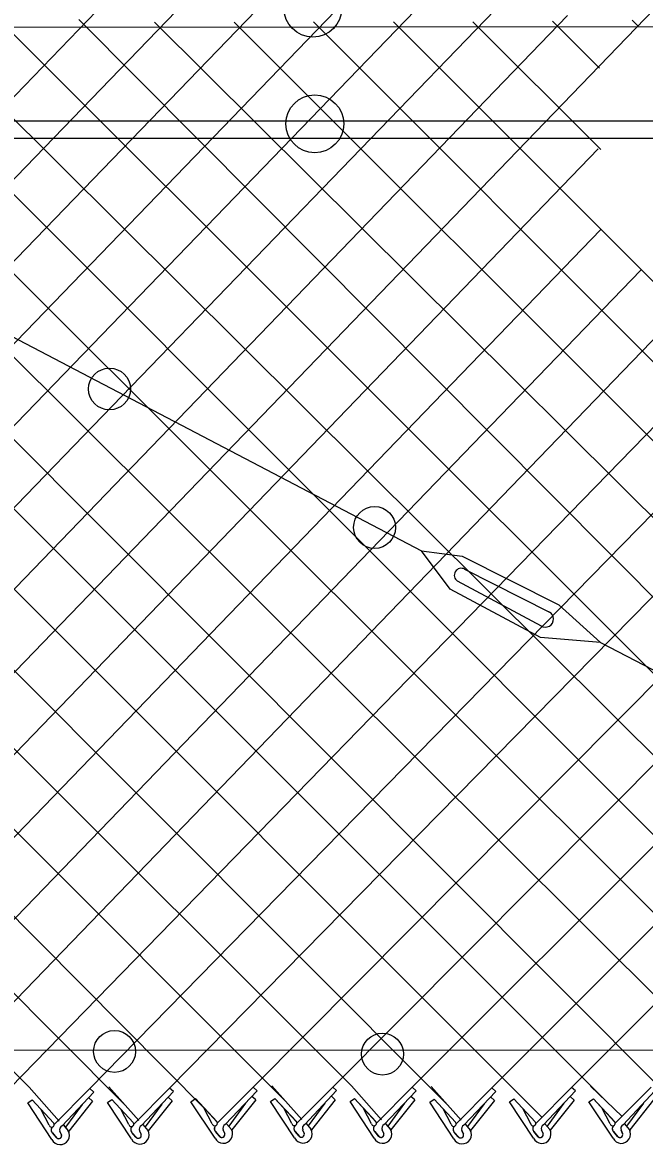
# Model space of a CAD drawing. Extents: x 0 to 1270, y 0 to 830.
# Drawn here: x 1044.9 to 1076.4, y 379.4 to 436.1 of the extents above; entities that cross this region are included whole.
import ezdxf

# ---------------------------------------------------------------- set-up
doc = ezdxf.new("R2010")
doc.units = 0
doc.layers.add('sb_Chainlink Fence', color=7, linetype='Continuous')
doc.layers.add('sb_Existing Structural Steel', color=7, linetype='Continuous')

msp = doc.modelspace()

# ---------------------------------------------------------------- linework, layer by layer
at = {"layer": 'sb_Chainlink Fence'}
for p, q in [((1044.256, 382.248), (1098.445, 437.888)), ((1048.287, 382.219), (1102.547, 437.615)), ((1052.315, 382.241), (1106.711, 437.544)), ((1056.544, 382.282), (1111.127, 437.209)), ((1060.571, 382.293), (1115.159, 437.067)), ((995.922, 382.227), (1048.626, 436.704)), ((999.953, 382.197), (1052.655, 436.703)), ((1003.982, 382.22), (1056.681, 436.721)), ((1008.008, 382.223), (1060.72, 436.718)), ((1012.023, 382.225), (1064.747, 436.729)), ((1016.05, 382.235), (1068.774, 436.758)), ((1020.077, 382.227), (1072.455, 436.486)), ((1024.108, 382.197), (1076.833, 436.807)), ((1039.188, 436.446), (1094.487, 381.494)), ((1040.228, 382.257), (1093.004, 436.872)), ((991.471, 436.085), (1045.215, 382.282)), ((995.499, 436.084), (1050.002, 381.45)), ((999.526, 436.102), (1054.165, 381.12)), ((1003.616, 436.109), (1058.258, 381.502)), ((1007.643, 436.119), (1061.526, 382.348)), ((1011.67, 436.148), (1066.316, 381.464)), ((1015.701, 436.199), (1070.371, 381.556)), ((1019.729, 436.198), (1074.415, 381.576)), ((1031.622, 436.195), (1085.642, 382.286)), ((1035.648, 436.213), (1090.432, 381.402)), ((1043.689, 436.242), (1098.531, 381.514)), ((1047.716, 436.271), (1102.424, 381.3)), ((1051.55, 436.141), (1087.218, 400.727)), ((1055.579, 436.14), (1089.078, 402.691)), ((1059.605, 436.158), (1091.036, 404.701)), ((1063.644, 436.155), (1093.051, 406.762)), ((1067.671, 436.166), (1074.138, 429.701)), ((1071.698, 436.195), (1074.07, 433.823)), ((1075.729, 436.246), (1076, 435.974)), ((1027.943, 435.607), (1082.374, 381.44)), ((1064.598, 382.284), (1116.712, 434.383)), ((1026.037, 433.482), (1077.739, 381.642)), ((1068.629, 382.255), (1116.711, 430.352)), ((1028.136, 382.22), (1074.01, 429.73)), ((1032.163, 382.223), (1074.148, 425.657)), ((1036.202, 382.246), (1076.173, 423.598)), ((1072.658, 382.277), (1087.952, 397.568)), ((1045.215, 382.282), (1046.732, 380.573)), ((1046.473, 380.397), (1048.287, 382.219)), ((1046.872, 380.326), (1048.485, 382.039)), ((1048.485, 382.039), (1048.287, 382.219)), ((1049.243, 382.304), (1050.761, 380.596)), ((1050.502, 380.42), (1052.315, 382.241)), ((1050.9, 380.348), (1052.513, 382.062)), ((1052.513, 382.062), (1052.315, 382.241)), ((1054.73, 380.461), (1056.544, 382.282)), ((1055.129, 380.39), (1056.742, 382.103)), ((1056.742, 382.103), (1056.544, 382.282)), ((1057.499, 382.356), (1059.016, 380.647)), ((1058.757, 380.471), (1060.571, 382.293)), ((1059.156, 380.4), (1060.769, 382.113)), ((1060.769, 382.113), (1060.571, 382.293)), ((1061.526, 382.348), (1063.044, 380.639)), ((1062.784, 380.463), (1064.598, 382.284)), ((1063.183, 380.392), (1064.796, 382.105)), ((1064.796, 382.105), (1064.598, 382.284)), ((1065.557, 382.318), (1067.075, 380.609)), ((1066.815, 380.433), (1068.629, 382.255)), ((1067.214, 380.362), (1068.827, 382.075)), ((1068.827, 382.075), (1068.629, 382.255)), ((1069.586, 382.34), (1071.157, 380.772)), ((1070.844, 380.456), (1072.658, 382.277)), ((1071.243, 380.384), (1072.855, 382.098)), ((1072.855, 382.098), (1072.658, 382.277)), ((1073.612, 382.343), (1075.217, 380.808)), ((1074.87, 380.458), (1076.684, 382.28)), ((1075.269, 380.387), (1076.882, 382.1)), ((1045.143, 381.488), (1045.366, 381.641)), ((1046.361, 379.644), (1045.143, 381.488)), ((1045.366, 381.641), (1046.444, 380.479)), ((1045.366, 381.641), (1046.451, 380.472)), ((1047.898, 381.41), (1047.049, 380.255)), ((1048.418, 381.576), (1047.211, 380.059)), ((1048.418, 381.576), (1048.22, 381.756)), ((1049.171, 381.511), (1049.394, 381.663)), ((1050.389, 379.666), (1049.171, 381.511)), ((1049.394, 381.663), (1050.472, 380.501)), ((1049.394, 381.663), (1050.479, 380.494)), ((1051.926, 381.433), (1051.078, 380.278)), ((1052.446, 381.599), (1051.239, 380.081)), ((1052.446, 381.599), (1052.248, 381.778)), ((1053.4, 381.552), (1053.623, 381.705)), ((1054.618, 379.708), (1053.4, 381.552)), ((1053.623, 381.705), (1054.701, 380.543)), ((1053.623, 381.705), (1054.708, 380.536)), ((1056.155, 381.474), (1055.307, 380.319)), ((1056.675, 381.64), (1055.468, 380.123)), ((1056.675, 381.64), (1056.477, 381.819)), ((1057.427, 381.562), (1057.65, 381.715)), ((1058.645, 379.718), (1057.427, 381.562)), ((1057.65, 381.715), (1058.728, 380.553)), ((1057.65, 381.715), (1058.735, 380.546)), ((1060.182, 381.484), (1059.334, 380.329)), ((1060.702, 381.65), (1059.495, 380.133)), ((1060.702, 381.65), (1060.504, 381.83)), ((1061.454, 381.554), (1061.677, 381.706)), ((1062.672, 379.71), (1061.454, 381.554)), ((1061.677, 381.706), (1062.755, 380.545)), ((1061.677, 381.706), (1062.762, 380.538)), ((1064.209, 381.476), (1063.361, 380.321)), ((1064.729, 381.642), (1063.522, 380.125)), ((1064.729, 381.642), (1064.531, 381.821)), ((1065.485, 381.524), (1065.708, 381.677)), ((1066.703, 379.68), (1065.485, 381.524)), ((1065.708, 381.677), (1066.786, 380.515)), ((1065.708, 381.677), (1066.793, 380.508)), ((1068.24, 381.446), (1067.392, 380.291)), ((1068.76, 381.612), (1067.553, 380.095)), ((1068.76, 381.612), (1068.562, 381.792)), ((1069.513, 381.547), (1069.736, 381.699)), ((1070.732, 379.702), (1069.513, 381.547)), ((1069.736, 381.699), (1070.814, 380.537)), ((1069.736, 381.699), (1070.821, 380.53)), ((1072.269, 381.469), (1071.42, 380.314)), ((1072.788, 381.635), (1071.582, 380.117)), ((1072.788, 381.635), (1072.59, 381.814)), ((1073.54, 381.549), (1073.763, 381.702)), ((1074.758, 379.705), (1073.54, 381.549)), ((1073.763, 381.702), (1074.841, 380.54)), ((1073.763, 381.702), (1074.848, 380.533)), ((1076.295, 381.471), (1075.447, 380.316)), ((1076.815, 381.637), (1075.608, 380.12)), ((1046.222, 380.372), (1045.817, 381.147)), ((1050.251, 380.394), (1049.845, 381.17)), ((1054.48, 380.435), (1054.074, 381.211)), ((1058.506, 380.446), (1058.101, 381.221)), ((1062.533, 380.437), (1062.128, 381.213)), ((1066.565, 380.408), (1066.159, 381.183)), ((1070.593, 380.43), (1070.187, 381.206)), ((1074.619, 380.433), (1074.214, 381.209)), ((1046.94, 380.374), (1047.187, 380.081)), ((1046.943, 380.369), (1047.188, 380.08)), ((1050.968, 380.396), (1051.216, 380.103)), ((1050.971, 380.392), (1051.217, 380.102)), ((1055.197, 380.438), (1055.444, 380.144)), ((1055.2, 380.433), (1055.446, 380.143)), ((1059.224, 380.448), (1059.471, 380.155)), ((1059.227, 380.443), (1059.472, 380.154)), ((1063.251, 380.439), (1063.498, 380.146)), ((1063.254, 380.435), (1063.5, 380.145)), ((1067.282, 380.41), (1067.53, 380.117)), ((1067.285, 380.405), (1067.531, 380.116)), ((1071.31, 380.432), (1071.558, 380.139)), ((1071.314, 380.428), (1071.559, 380.138)), ((1075.337, 380.435), (1075.584, 380.142)), ((1075.34, 380.43), (1075.586, 380.141)), ((1046.587, 379.736), (1046.385, 379.978)), ((1046.385, 379.978), (1046.607, 379.715)), ((1046.848, 379.879), (1046.766, 380.056)), ((1046.766, 380.05), (1046.848, 379.883)), ((1047.187, 380.081), (1047.205, 380.046)), ((1047.205, 380.046), (1047.221, 380.01)), ((1050.615, 379.759), (1050.413, 380.001)), ((1050.413, 380.001), (1050.636, 379.737)), ((1050.876, 379.901), (1050.794, 380.079)), ((1050.795, 380.072), (1050.876, 379.905)), ((1051.216, 380.103), (1051.234, 380.069)), ((1051.234, 380.069), (1051.249, 380.032)), ((1054.844, 379.8), (1054.642, 380.042)), ((1054.642, 380.042), (1054.865, 379.779)), ((1055.105, 379.943), (1055.023, 380.12)), ((1055.024, 380.114), (1055.105, 379.947)), ((1055.444, 380.144), (1055.463, 380.11)), ((1055.463, 380.11), (1055.478, 380.074)), ((1058.871, 379.81), (1058.669, 380.052)), ((1058.669, 380.052), (1058.891, 379.789)), ((1059.132, 379.953), (1059.05, 380.13)), ((1059.05, 380.124), (1059.132, 379.957)), ((1059.471, 380.155), (1059.489, 380.121)), ((1059.489, 380.121), (1059.505, 380.084)), ((1062.898, 379.802), (1062.696, 380.044)), ((1062.696, 380.044), (1062.919, 379.78)), ((1063.159, 379.945), (1063.077, 380.122)), ((1063.078, 380.116), (1063.159, 379.949)), ((1063.498, 380.146), (1063.517, 380.112)), ((1063.517, 380.112), (1063.532, 380.076)), ((1066.929, 379.772), (1066.727, 380.014)), ((1066.727, 380.014), (1066.95, 379.751)), ((1067.19, 379.915), (1067.108, 380.092)), ((1067.109, 380.086), (1067.19, 379.919)), ((1067.53, 380.117), (1067.548, 380.083)), ((1067.548, 380.083), (1067.563, 380.046)), ((1070.958, 379.795), (1070.756, 380.037)), ((1070.756, 380.037), (1070.978, 379.773)), ((1071.219, 379.937), (1071.137, 380.115)), ((1071.137, 380.108), (1071.218, 379.941)), ((1071.558, 380.139), (1071.576, 380.105)), ((1071.576, 380.105), (1071.592, 380.068)), ((1074.984, 379.798), (1074.782, 380.039)), ((1074.782, 380.039), (1075.005, 379.776)), ((1075.245, 379.94), (1075.163, 380.117)), ((1075.164, 380.111), (1075.245, 379.944)), ((1075.584, 380.142), (1075.603, 380.108)), ((1075.603, 380.108), (1075.618, 380.071))]:
    msp.add_line(p, q, dxfattribs=at)
for centre, radius, start, end in [((1046.348, 380.394), 0.128, 189.9304, 40.9785), ((1046.515, 380.12), 0.192, 126.9947, 219.7983), ((1046.52, 380.12), 0.195, 127.7656, 226.3328), ((1046.96, 380.136), 0.209, 114.8422, 203.5167), ((1050.377, 380.416), 0.128, 189.9304, 40.9785), ((1050.543, 380.142), 0.192, 126.9947, 219.7983), ((1050.548, 380.142), 0.195, 127.7656, 226.3328), ((1050.988, 380.158), 0.209, 114.8422, 203.5167), ((1054.606, 380.458), 0.128, 189.9304, 40.9785), ((1054.772, 380.184), 0.192, 126.9947, 219.7983), ((1054.777, 380.184), 0.195, 127.7656, 226.3328), ((1055.217, 380.2), 0.209, 114.8422, 203.5167), ((1058.632, 380.468), 0.128, 189.9304, 40.9785), ((1058.799, 380.194), 0.192, 126.9947, 219.7983), ((1058.804, 380.194), 0.195, 127.7656, 226.3328), ((1059.244, 380.21), 0.209, 114.8422, 203.5167), ((1062.659, 380.459), 0.128, 189.9304, 40.9785), ((1062.826, 380.186), 0.192, 126.9947, 219.7983), ((1062.831, 380.185), 0.195, 127.7656, 226.3328), ((1063.271, 380.202), 0.209, 114.8422, 203.5167), ((1066.691, 380.43), 0.128, 189.9304, 40.9785), ((1066.857, 380.156), 0.192, 126.9947, 219.7983), ((1066.862, 380.156), 0.195, 127.7656, 226.3328), ((1067.302, 380.172), 0.209, 114.8422, 203.5167), ((1070.719, 380.452), 0.128, 189.9304, 40.9785), ((1070.885, 380.178), 0.192, 126.9947, 219.7983), ((1070.891, 380.178), 0.195, 127.7656, 226.3328), ((1071.331, 380.194), 0.209, 114.8422, 203.5167), ((1074.745, 380.455), 0.128, 189.9304, 40.9785), ((1074.912, 380.181), 0.192, 126.9947, 219.7983), ((1074.917, 380.181), 0.195, 127.7656, 226.3328), ((1075.357, 380.197), 0.209, 114.8422, 203.5167), ((1046.78, 379.851), 0.468, 206.3202, 29.2269), ((1046.703, 379.833), 0.152, 219.8632, 17.4852), ((1046.704, 379.833), 0.152, 230.7826, 19.2656), ((1050.809, 379.874), 0.468, 206.3202, 29.2269), ((1050.732, 379.856), 0.152, 219.8632, 17.4852), ((1050.732, 379.855), 0.152, 230.7826, 19.2656), ((1055.038, 379.915), 0.468, 206.3202, 29.2269), ((1054.961, 379.897), 0.152, 219.8632, 17.4852), ((1054.961, 379.897), 0.152, 230.7826, 19.2656), ((1059.064, 379.925), 0.468, 206.3202, 29.2269), ((1058.987, 379.908), 0.152, 219.8632, 17.4852), ((1058.988, 379.907), 0.152, 230.7826, 19.2656), ((1063.091, 379.917), 0.468, 206.3202, 29.2269), ((1063.014, 379.899), 0.152, 219.8632, 17.4852), ((1063.015, 379.899), 0.152, 230.7826, 19.2656), ((1067.123, 379.887), 0.468, 206.3202, 29.2269), ((1067.046, 379.87), 0.152, 219.8632, 17.4852), ((1067.046, 379.869), 0.152, 230.7826, 19.2656), ((1071.151, 379.91), 0.468, 206.3202, 29.2269), ((1071.074, 379.892), 0.152, 219.8632, 17.4852), ((1071.074, 379.891), 0.152, 230.7826, 19.2656), ((1075.177, 379.912), 0.468, 206.3202, 29.2269), ((1075.1, 379.895), 0.152, 219.8632, 17.4852), ((1075.101, 379.894), 0.152, 230.7826, 19.2656)]:
    msp.add_arc(centre, radius, start, end, dxfattribs=at)
at = {"layer": 'sb_Existing Structural Steel'}
for p, q in [((831.288, 435.728), (1116.816, 435.951)), ((1030.462, 431.15), (1112.934, 431.144)), ((1030.466, 430.285), (1112.971, 430.274)), ((1027.536, 429.021), (1065.069, 409.414)), ((1066.522, 407.464), (1065.069, 409.414)), ((1065.069, 409.414), (1067.129, 409.139)), ((1067.129, 409.139), (1072.02, 406.67)), ((1067.244, 408.483), (1071.542, 406.313)), ((1071.094, 405.019), (1066.522, 407.464)), ((1071.136, 405.604), (1066.887, 407.877)), ((1072.02, 406.67), (1074.126, 404.767)), ((1074.126, 404.767), (1071.094, 405.019)), ((1074.126, 404.767), (1089.725, 396.664)), ((440.979, 383.869), (1116.811, 384.201))]:
    msp.add_line(p, q, dxfattribs=at)
for centre, radius in [((1059.571, 436.857), 1.465), ((1059.666, 431.002), 1.465), ((1049.276, 417.593), 1.06), ((1062.692, 410.589), 1.06), ((1049.53, 384.092), 1.06), ((1063.092, 383.96), 1.06)]:
    msp.add_circle(centre, radius, dxfattribs=at)
for centre, radius, start, end in [((1067.078, 408.173), 0.352, 60.7134, 237.4149), ((1071.341, 405.957), 0.408, 235.5292, 65.8679)]:
    msp.add_arc(centre, radius, start, end, dxfattribs=at)

doc.saveas('drawing.dxf')
